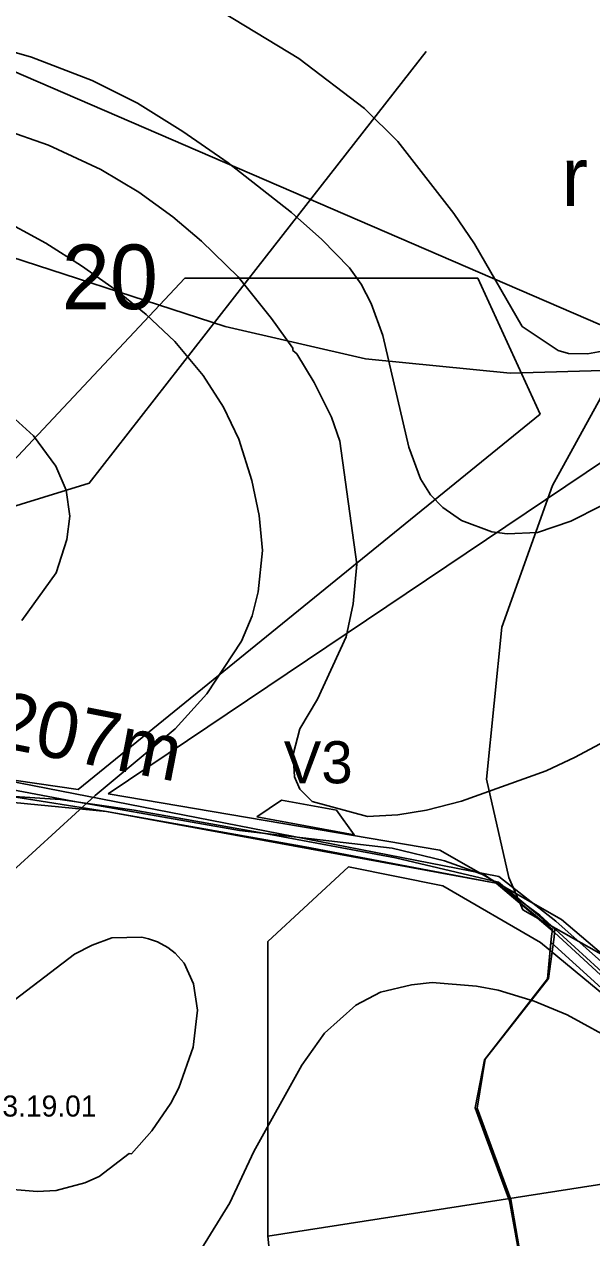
# Model space of a CAD drawing. Extents: x -662500 to -655523, y -1056000 to -1049993.
# Drawn here: x -661263.9 to -661062, y -1053298.7 to -1052866.9 of the extents above; entities that cross this region are included whole.
import ezdxf

# ---------------------------------------------------------------- set-up
doc = ezdxf.new("R2010")
doc.units = 0
for name, color, linetype in [('58', 7, 'Continuous'), ('Vrstva 1', 7, 'Continuous'), ('Vrstva 12', 7, 'Continuous'), ('Vrstva 18', 7, 'Continuous'), ('Vrstva 24', 7, 'Continuous'), ('Vrstva 37', 7, 'Continuous'), ('Vrstva 5', 7, 'Continuous'), ('Vrstva 57', 7, 'Continuous'), ('Vrstva 61', 7, 'Continuous'), ('Vrstva 7', 7, 'Continuous')]:
    doc.layers.add(name, color=color, linetype=linetype)

msp = doc.modelspace()

# ---------------------------------------------------------------- linework, layer by layer
at = {"layer": '58'}
msp.add_lwpolyline([(-661085.05, -1053318.82), (-661090.85, -1053285.11), (-661102.76, -1053252.67), (-661099.89, -1053235.2), (-661077.41, -1053206.49), (-661075.45, -1053191.73), (-661075.15, -1053188.84), (-661095.15, -1053172.25), (-661131.82, -1053163.57), (-661178.95, -1053154.81), (-661224.78, -1053146.59), (-661251.2, -1053142.84), (-661269.14, -1053141.65)], dxfattribs=at)
at = {"layer": 'Vrstva 1'}
msp.add_lwpolyline([(-661085.96, -1053315.04), (-661091.25, -1053285.63), (-661099.77, -1053262.56), (-661103.46, -1053252.55), (-661100.24, -1053235.44), (-661077.78, -1053206.61), (-661076.34, -1053191.41), (-661075.99, -1053189), (-661096.03, -1053172.53), (-661096.03, -1053172.53), (-661164.01, -1053159.57), (-661234.7, -1053147.1), (-661267.67, -1053143.9)], dxfattribs=at)
at = {"layer": 'Vrstva 12'}
msp.add_lwpolyline([(-660721.83, -1053037.12), (-660735.32, -1053045.86), (-660742.25, -1053057.37), (-660752.91, -1053085.48), (-660765.65, -1053115.09), (-660775.15, -1053129.03), (-660807.08, -1053164.33), (-660848.44, -1053208.87), (-660888.22, -1053257.8), (-660901.81, -1053269.79), (-660913.13, -1053277.07), (-660921.52, -1053281.95), (-660930.22, -1053283.86), (-660935.33, -1053283.77), (-660943.41, -1053284.62), (-660954.65, -1053283.42), (-660963.95, -1053279.66), (-660981, -1053265.88), (-661002.51, -1053250.47), (-661074.82, -1053186.07), (-661095.06, -1053170.24), (-661358.37, -1053118.85)], dxfattribs=at)
at = {"layer": 'Vrstva 24'}
for points in [[(-661283, -1052945), (-661192.5, -1052974.5), (-661142.5, -1052986), (-661091, -1052991), (-661054, -1052990)], [(-661054, -1052990), (-661058.86, -1053000), (-661076, -1053031), (-661094, -1053081.5), (-661099.5, -1053135.5), (-661091.5, -1053170.5), (-661086.5, -1053182), (-661045, -1053205.5), (-661024.5, -1053222), (-660989, -1053249), (-660959, -1053263.5), (-660935.5, -1053266), (-660916.5, -1053262.5), (-660907.5, -1053257.5), (-660883.5, -1053237), (-660847.5, -1053185.5), (-660821, -1053163), (-660798, -1053140.5), (-660776, -1053100), (-660751.5, -1053064), (-660727, -1053047), (-660682.5, -1053034), (-660647, -1053031.5)]]:
    msp.add_lwpolyline(points, dxfattribs=at)
at = {"layer": 'Vrstva 37'}
msp.add_lwpolyline([(-661300.67, -1052546.9), (-661245.57, -1052460.16), (-661215.38, -1052383.27), (-661093.2, -1052036.62), (-661059.91, -1052039.12), (-661052.32, -1052039.28), (-660977.8, -1052048.89), (-660913.91, -1052057.78), (-660920.61, -1052206.16), (-660810.17, -1052287.05), (-660506.62, -1052383.42), (-660536.22, -1052464.9), (-660540.27, -1052493.39), (-660540.27, -1052503.48), (-660534.66, -1052516.97), (-660434.32, -1052493.61), (-660230.57, -1052568.54), (-660284.32, -1052681.97), (-660363.46, -1052667.73), (-660573.1, -1052736.64), (-660686.93, -1052879.97), (-660981.83, -1052946.49), (-661035.35, -1052984.09), (-661278.3, -1052879.13)], dxfattribs=at)
for points in [[(-661234.06, -1053140.82), (-660958.01, -1052955.16), (-660828.41, -1052935.32), (-660688.36, -1052892.92), (-660553.31, -1052789.11), (-660369.71, -1052706.96), (-660290.66, -1052724.21), (-660337.18, -1052820.64), (-660356.48, -1052923.15), (-660446.27, -1052991.51), (-660506.13, -1053013.32), (-660608.87, -1053013.32), (-660726.31, -1053026.56), (-660746.15, -1053043.81), (-660754.61, -1053064.64), (-660780.18, -1053120.96), (-660865.36, -1053222.79), (-660913.12, -1053274.78), (-660954.8, -1053281.43), (-660981.14, -1053263.41), (-661072.84, -1053185.46), (-661116.02, -1053160.8)], [(-661361.72, -1053122.22), (-661206.77, -1052957.22), (-661102.59, -1052957.22), (-661080.39, -1053005.64), (-661244.8, -1053139.19)], [(-661148.54, -1053166.72), (-661115.03, -1053173.55), (-661080.22, -1053193.73), (-661023.41, -1053240.67), (-661011.27, -1053272.33), (-661177.27, -1053298.13), (-661177.27, -1053193.32)], [(-661177.27, -1053298.13), (-661011.27, -1053272.33), (-660950.35, -1053416.85), (-660917.78, -1053483.08), (-660790.25, -1053532.64), (-660747.55, -1053569.67), (-660738.48, -1053593.77), (-660814.61, -1053668.4), (-661026.54, -1053571.34), (-661076.33, -1053536.24), (-661164.49, -1053527.45), (-661164.49, -1053425.3)]]:
    msp.add_lwpolyline(points, close=True, dxfattribs=at)
at = {"layer": 'Vrstva 5'}
for points in [[(-661055.62, -1053206.74), (-661080.49, -1053183.96), (-661096.03, -1053172.53), (-661099.83, -1053169.88), (-661114.4, -1053164.59), (-661132.98, -1053160.14), (-661187.35, -1053153.8), (-661246.69, -1053143.39), (-661345.21, -1053124.78)], [(-661058.53, -1053209.95), (-661076.54, -1053193.52), (-661076.34, -1053191.41), (-661075.99, -1053189), (-661096.03, -1053172.53), (-661080.49, -1053183.96), (-661055.62, -1053206.74)], [(-661085.34, -1053318.48), (-661091.25, -1053285.63), (-661103.46, -1053252.55), (-661100.24, -1053235.44), (-661077.78, -1053206.61), (-661076.54, -1053193.52), (-661058.53, -1053209.95)]]:
    msp.add_lwpolyline(points, dxfattribs=at)
at = {"layer": 'Vrstva 57'}
msp.add_lwpolyline([(-661120.98, -1052876.53), (-661180.66, -1052953.14), (-661240.82, -1053030.21), (-661273.25, -1053040.2), (-661381.46, -1053052.18)], dxfattribs=at)
at = {"layer": 'Vrstva 61'}
msp.add_lwpolyline([(-660718.55, -1053040.85), (-660729.86, -1053049.1), (-660738.1, -1053059.21), (-660761.33, -1053116.11), (-660771.24, -1053131.38), (-660827.02, -1053191.27), (-660879.82, -1053254.25), (-660885.04, -1053260.47), (-660899.16, -1053272.63), (-660919.42, -1053285.57), (-660929.53, -1053288.23), (-660942.75, -1053288.99), (-660955.65, -1053288.03), (-660966.97, -1053282.64), (-661005.21, -1053254.62), (-661075.25, -1053190.17), (-661096.03, -1053172.53), (-661234.7, -1053147.1), (-661269.14, -1053141.65)], dxfattribs=at)
msp.add_lwpolyline([(-661181.18, -1053149), (-661172.45, -1053142.98), (-661152.78, -1053146.61), (-661146.51, -1053155.39)], close=True, dxfattribs=at)
at = {"layer": 'Vrstva 7'}
for p, q in [((-661193.06, -1052862.86), (-661166.27, -1052879.02)), ((-661261.36, -1052878.59), (-661288.29, -1052870.8)), ((-661239.82, -1052886.96), (-661261.36, -1052878.59)), ((-661166.27, -1052879.02), (-661142.89, -1052896.88)), ((-661223.67, -1052895.03), (-661239.82, -1052886.96)), ((-661207.51, -1052905.1), (-661223.67, -1052895.03)), ((-661142.89, -1052896.88), (-661130.98, -1052908.64)), ((-661271.57, -1052904.25), (-661255.31, -1052909.95)), ((-661191.35, -1052916.15), (-661207.51, -1052905.1)), ((-661130.98, -1052908.64), (-661111.14, -1052934.29)), ((-661255.31, -1052909.95), (-661236.7, -1052918.56)), ((-661168.82, -1052933.86), (-661191.35, -1052916.15)), ((-661236.7, -1052918.56), (-661223.1, -1052926.64)), ((-661223.1, -1052926.64), (-661211.05, -1052935.42)), ((-661158.05, -1052943.5), (-661168.82, -1052933.86)), ((-661111.14, -1052934.29), (-661103.77, -1052945.06)), ((-661274.4, -1052935), (-661256.26, -1052944.78)), ((-661211.05, -1052935.42), (-661200.85, -1052944.07)), ((-661148.27, -1052953.56), (-661158.05, -1052943.5)), ((-661256.26, -1052944.78), (-661243.51, -1052952.85)), ((-661200.85, -1052944.07), (-661187.81, -1052956.82)), ((-661103.77, -1052945.06), (-661086.77, -1052974.4)), ((-661243.51, -1052952.85), (-661230.75, -1052961.92)), ((-661144.02, -1052959.37), (-661148.27, -1052953.56)), ((-661187.81, -1052956.82), (-661175.91, -1052971.56)), ((-661140.48, -1052966.32), (-661144.02, -1052959.37)), ((-661230.75, -1052961.92), (-661220.55, -1052970.14)), ((-661136.37, -1052977.66), (-661140.48, -1052966.32)), ((-661220.55, -1052970.14), (-661210.34, -1052979.78)), ((-661175.91, -1052971.56), (-661168.4, -1052982.19)), ((-661127.16, -1053017.34), (-661136.37, -1052977.66)), ((-661086.77, -1052974.4), (-661074.01, -1052982.97)), ((-661210.34, -1052979.78), (-661200.28, -1052991.83)), ((-661168.4, -1052982.19), (-661168.4, -1052983.04)), ((-661168.4, -1052983.04), (-661166.98, -1052984.17)), ((-661166.98, -1052984.17), (-661160.74, -1052994.38)), ((-661074.01, -1052982.97), (-661070.33, -1052984.03)), ((-661070.33, -1052984.03), (-661063.53, -1052984.17)), ((-661063.53, -1052984.17), (-661054.46, -1052982.47)), ((-661200.28, -1052991.83), (-661193.06, -1053003.16)), ((-661160.74, -1052994.38), (-661154.65, -1053006.71)), ((-661260.65, -1053013.37), (-661275.25, -1053000.19)), ((-661193.06, -1053003.16), (-661187.53, -1053014.5)), ((-661154.65, -1053006.71), (-661151.64, -1053015.23)), ((-661252.72, -1053024.14), (-661260.65, -1053013.37)), ((-661187.53, -1053014.5), (-661182.99, -1053029.24)), ((-661151.64, -1053015.23), (-661145.58, -1053059)), ((-661122.91, -1053028.67), (-661127.16, -1053017.34)), ((-661249.03, -1053032.64), (-661252.72, -1053024.14)), ((-661182.99, -1053029.24), (-661180.3, -1053041.71)), ((-661119.36, -1053034.34), (-661122.91, -1053028.67)), ((-661247.76, -1053041.99), (-661249.03, -1053032.64)), ((-661114.97, -1053038.88), (-661119.36, -1053034.34)), ((-661058.71, -1053038.31), (-661069.48, -1053043.7)), ((-661248.75, -1053050.21), (-661247.76, -1053041.99)), ((-661180.3, -1053041.71), (-661179.17, -1053054.18)), ((-661108.31, -1053043.55), (-661114.97, -1053038.88)), ((-661097.54, -1053047.52), (-661108.31, -1053043.55)), ((-661069.48, -1053043.7), (-661081.38, -1053047.8)), ((-661252.58, -1053062.12), (-661248.75, -1053050.21)), ((-661092.15, -1053048.23), (-661097.54, -1053047.52)), ((-661081.38, -1053047.8), (-661092.15, -1053048.23)), ((-661179.17, -1053054.18), (-661180.73, -1053068.92)), ((-661145.58, -1053059), (-661146.86, -1053073.17)), ((-661264.76, -1053079.12), (-661252.58, -1053062.12)), ((-661180.73, -1053068.92), (-661182.85, -1053077.42)), ((-661146.86, -1053073.17), (-661149.41, -1053084.93)), ((-661182.85, -1053077.42), (-661186.68, -1053086.49)), ((-661149.41, -1053084.93), (-661159.61, -1053107.04)), ((-661186.68, -1053086.49), (-661199.01, -1053105.2)), ((-661199.01, -1053105.2), (-661210.2, -1053117.67)), ((-661159.61, -1053107.04), (-661165.85, -1053117.67)), ((-661067.92, -1053127.73), (-661040.29, -1053112.85)), ((-661210.2, -1053117.67), (-661238.69, -1053141.34)), ((-661165.85, -1053117.67), (-661168.26, -1053126.74)), ((-661168.26, -1053126.74), (-661167.83, -1053134.68)), ((-661078.27, -1053132.55), (-661067.92, -1053127.73)), ((-661108.31, -1053143.32), (-661078.27, -1053132.55)), ((-661167.83, -1053134.68), (-661165.85, -1053139.07)), ((-661238.69, -1053141.34), (-661281.2, -1053180.17)), ((-661165.85, -1053139.07), (-661161.45, -1053143.46)), ((-661161.45, -1053143.46), (-661141.75, -1053148.85)), ((-661120.78, -1053146.58), (-661108.31, -1053143.32)), ((-661141.75, -1053148.85), (-661130.98, -1053148.28)), ((-661130.98, -1053148.28), (-661120.78, -1053146.58)), ((-661232.74, -1053192.07), (-661239.82, -1053194.62)), ((-661222.11, -1053191.73), (-661232.74, -1053192.07)), ((-661219.7, -1053192.35), (-661222.11, -1053191.73)), ((-661216.5, -1053193.48), (-661219.7, -1053192.35)), ((-661212.9, -1053195.47), (-661216.5, -1053193.48)), ((-661246.06, -1053197.88), (-661278.51, -1053222.54)), ((-661239.82, -1053194.62), (-661246.06, -1053197.88)), ((-661210.2, -1053197.46), (-661212.9, -1053195.47)), ((-661207.08, -1053201), (-661210.2, -1053197.46)), ((-661203.68, -1053208.37), (-661207.08, -1053201)), ((-661202.27, -1053217.72), (-661203.68, -1053208.37)), ((-661137.22, -1053211.34), (-661126.17, -1053208.79)), ((-661126.17, -1053208.79), (-661118.8, -1053207.94)), ((-661118.8, -1053207.94), (-661103.07, -1053209.22)), ((-661103.07, -1053209.22), (-661095.3, -1053210.63)), ((-661095.3, -1053210.63), (-661082.52, -1053214.6)), ((-661146.01, -1053216.02), (-661137.22, -1053211.34)), ((-661082.52, -1053214.6), (-661070.75, -1053219.42)), ((-661203.83, -1053230.9), (-661202.27, -1053217.72)), ((-661157.06, -1053225.94), (-661146.01, -1053216.02)), ((-661070.75, -1053219.42), (-661050.2, -1053230.76)), ((-661165.14, -1053237.28), (-661157.06, -1053225.94)), ((-661208.93, -1053245.36), (-661203.83, -1053230.9)), ((-661182.29, -1053268.03), (-661165.14, -1053237.28)), ((-661211.76, -1053250.88), (-661208.93, -1053245.36)), ((-661218.56, -1053260.66), (-661211.76, -1053250.88)), ((-661225.79, -1053268.88), (-661218.56, -1053260.66)), ((-661237.27, -1053276.96), (-661226.64, -1053268.74)), ((-661226.64, -1053268.74), (-661225.79, -1053268.88)), ((-661190.79, -1053286.31), (-661182.29, -1053268.03)), ((-661252.58, -1053281.92), (-661242.37, -1053279.23)), ((-661242.37, -1053279.23), (-661237.27, -1053276.96)), ((-661275.11, -1053280.93), (-661259.38, -1053282.34)), ((-661259.38, -1053282.34), (-661252.58, -1053281.92)), ((-661207.37, -1053313.24), (-661190.79, -1053286.31))]:
    msp.add_line(p, q, dxfattribs=at)

# ---------------------------------------------------------------- texts
at = {"layer": 'Vrstva 18'}
msp.add_text('C5-1207m', height=20, rotation=348.9145, dxfattribs=at).set_placement((-661332.53, -1053112.47))
at = {"layer": 'Vrstva 24'}
msp.add_text('3.19.01', height=7.5, dxfattribs=at).set_placement((-661271.69, -1053255.62))
at = {"layer": 'Vrstva 5'}
msp.add_text('r', height=21, dxfattribs=at).set_placement((-661072.78, -1052931.57))
at = {"layer": 'Vrstva 57'}
msp.add_text('20', height=23, dxfattribs=at).set_placement((-661250.57, -1052968.29))
at = {"layer": 'Vrstva 61'}
msp.add_text('V3', height=15, dxfattribs=at).set_placement((-661171.61, -1053137.03))

doc.saveas('drawing.dxf')
